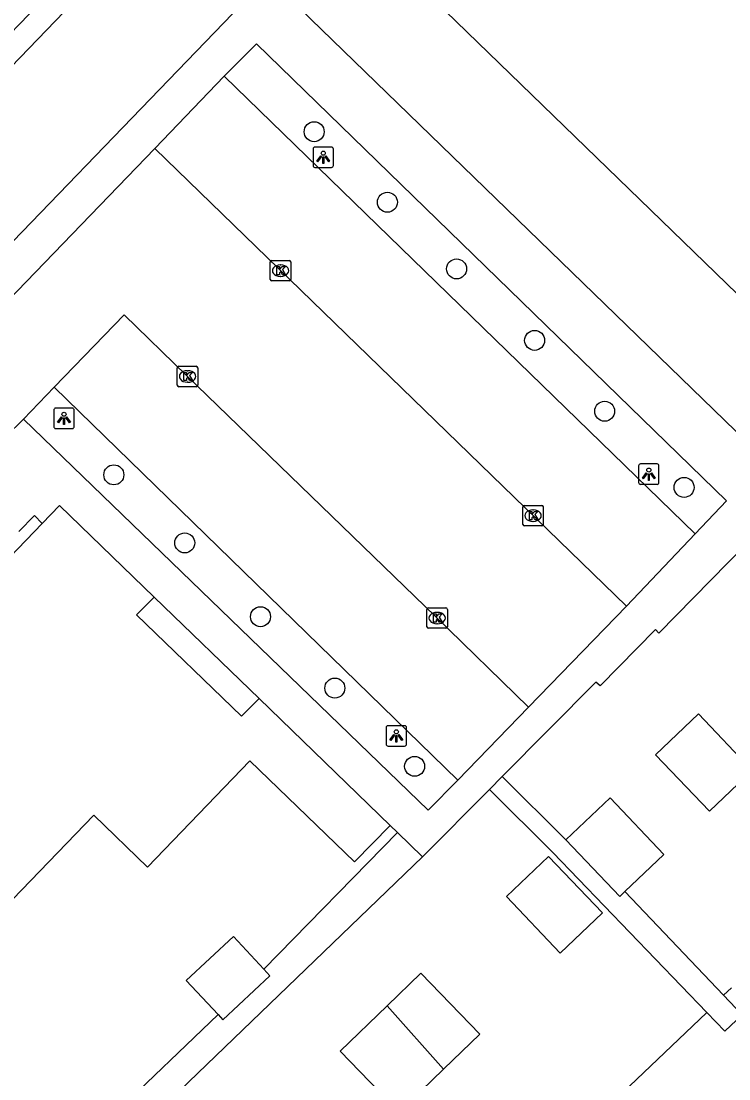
# Model space of a CAD drawing. Extents: x 160356 to 161355, y 381727 to 382845.
# Drawn here: x 161045.3 to 161079.9, y 382653.3 to 382705.1 of the extents above; entities that cross this region are included whole.
import ezdxf

# ---------------------------------------------------------------- set-up
doc = ezdxf.new("R2010")
doc.units = 0
for name, color, linetype in [('IMGEO_Boom', 7, 'Continuous'), ('IMGEO_Kolk', 7, 'Continuous'), ('IMGEO_Lichtpunt', 7, 'Continuous'), ('IMGEO_Pand', 7, 'Continuous'), ('IMGEO_Parkeervlak_open', 7, 'Continuous'), ('IMGEO_Rijbaan_lokaal_open', 7, 'Continuous'), ('IMGEO_Voetpad_open', 7, 'Continuous')]:
    doc.layers.add(name, color=color, linetype=linetype)

msp = doc.modelspace()

# ---------------------------------------------------------------- linework, layer by layer
at = {"layer": 'IMGEO_Boom'}
for centre in [(161059.599, 382699.696), (161063.182, 382696.242), (161066.57, 382692.98), (161070.39, 382689.481), (161073.819, 382686.011), (161049.789, 382682.899), (161077.707, 382682.284), (161053.262, 382679.565), (161056.97, 382675.955), (161060.608, 382672.46), (161064.516, 382668.629)]:
    msp.add_circle(centre, 0.489, dxfattribs=at)
at = {"layer": 'IMGEO_Kolk'}
for p, q in [((161057.451, 382692.468), (161057.451, 382693.32)), ((161057.526, 382693.394), (161058.378, 382693.394)), ((161058.452, 382693.32), (161058.452, 382692.468)), ((161057.939, 382693.174), (161057.964, 382693.174)), ((161058.378, 382692.394), (161057.526, 382692.394)), ((161057.962, 382692.614), (161057.937, 382692.614)), ((161052.898, 382687.287), (161052.898, 382688.139)), ((161052.973, 382688.213), (161053.825, 382688.213)), ((161053.899, 382688.139), (161053.899, 382687.287)), ((161053.386, 382687.993), (161053.411, 382687.993)), ((161053.825, 382687.213), (161052.973, 382687.213)), ((161053.409, 382687.433), (161053.384, 382687.433)), ((161069.815, 382680.474), (161069.815, 382681.326)), ((161069.89, 382681.4), (161070.742, 382681.4)), ((161070.816, 382681.326), (161070.816, 382680.474)), ((161070.303, 382681.18), (161070.328, 382681.18)), ((161070.742, 382680.4), (161069.89, 382680.4)), ((161070.326, 382680.62), (161070.301, 382680.62)), ((161065.119, 382675.462), (161065.119, 382676.314)), ((161065.194, 382676.388), (161066.046, 382676.388)), ((161065.607, 382676.168), (161065.632, 382676.168)), ((161066.12, 382676.314), (161066.12, 382675.462)), ((161065.63, 382675.608), (161065.605, 382675.608)), ((161066.046, 382675.388), (161065.194, 382675.388))]:
    msp.add_line(p, q, dxfattribs=at)
for points in [[(161057.451, 382692.468), (161057.451, 382693.32)], [(161057.526, 382693.394), (161058.378, 382693.394)], [(161058.452, 382693.32), (161058.452, 382692.468)], [(161057.772, 382693.094), (161057.895, 382693.094), (161057.895, 382692.943), (161058.025, 382693.094), (161058.189, 382693.094), (161058.043, 382692.943), (161058.196, 382692.694), (161058.044, 382692.694), (161057.959, 382692.858), (161057.895, 382692.791), (161057.895, 382692.694), (161057.772, 382692.694), (161057.772, 382693.094)], [(161058.378, 382692.394), (161057.526, 382692.394)], [(161052.898, 382687.287), (161052.898, 382688.139)], [(161052.973, 382688.213), (161053.825, 382688.213)], [(161053.899, 382688.139), (161053.899, 382687.287)], [(161053.219, 382687.913), (161053.342, 382687.913), (161053.342, 382687.762), (161053.472, 382687.913), (161053.636, 382687.913), (161053.49, 382687.762), (161053.643, 382687.513), (161053.491, 382687.513), (161053.406, 382687.677), (161053.342, 382687.61), (161053.342, 382687.513), (161053.219, 382687.513), (161053.219, 382687.913)], [(161053.825, 382687.213), (161052.973, 382687.213)], [(161069.815, 382680.474), (161069.815, 382681.326)], [(161069.89, 382681.4), (161070.742, 382681.4)], [(161070.816, 382681.326), (161070.816, 382680.474)], [(161070.136, 382681.1), (161070.259, 382681.1), (161070.259, 382680.949), (161070.389, 382681.1), (161070.553, 382681.1), (161070.407, 382680.949), (161070.56, 382680.7), (161070.408, 382680.7), (161070.323, 382680.864), (161070.259, 382680.797), (161070.259, 382680.7), (161070.136, 382680.7), (161070.136, 382681.1)], [(161070.742, 382680.4), (161069.89, 382680.4)], [(161065.119, 382675.462), (161065.119, 382676.314)], [(161065.194, 382676.388), (161066.046, 382676.388)], [(161066.12, 382676.314), (161066.12, 382675.462)], [(161065.44, 382676.088), (161065.563, 382676.088), (161065.563, 382675.937), (161065.693, 382676.088), (161065.857, 382676.088), (161065.711, 382675.937), (161065.864, 382675.688), (161065.712, 382675.688), (161065.627, 382675.852), (161065.563, 382675.785), (161065.563, 382675.688), (161065.44, 382675.688), (161065.44, 382676.088)], [(161066.046, 382675.388), (161065.194, 382675.388)]]:
    msp.add_lwpolyline(points, dxfattribs=at)
for centre, start, end in [((161057.528, 382693.318), 91.552, 178.448), ((161057.528, 382693.318), 91.552, 178.448), ((161058.376, 382693.318), 1.552, 88.448), ((161058.376, 382693.318), 1.552, 88.448), ((161057.528, 382692.47), 181.552, 268.448), ((161057.528, 382692.47), 181.552, 268.448), ((161058.376, 382692.47), 271.552, 358.448), ((161058.376, 382692.47), 271.552, 358.448), ((161052.975, 382688.137), 91.552, 178.448), ((161052.975, 382688.137), 91.552, 178.448), ((161053.823, 382688.137), 1.552, 88.448), ((161053.823, 382688.137), 1.552, 88.448), ((161052.975, 382687.289), 181.552, 268.448), ((161052.975, 382687.289), 181.552, 268.448), ((161053.823, 382687.289), 271.552, 358.448), ((161053.823, 382687.289), 271.552, 358.448), ((161069.892, 382681.324), 91.552, 178.448), ((161069.892, 382681.324), 91.552, 178.448), ((161070.74, 382681.324), 1.552, 88.448), ((161070.74, 382681.324), 1.552, 88.448), ((161069.892, 382680.476), 181.552, 268.448), ((161069.892, 382680.476), 181.552, 268.448), ((161070.74, 382680.476), 271.552, 358.448), ((161070.74, 382680.476), 271.552, 358.448), ((161065.196, 382676.312), 91.552, 178.448), ((161065.196, 382676.312), 91.552, 178.448), ((161066.044, 382676.312), 1.552, 88.448), ((161066.044, 382676.312), 1.552, 88.448), ((161065.196, 382675.464), 181.552, 268.448), ((161065.196, 382675.464), 181.552, 268.448), ((161066.044, 382675.464), 271.552, 358.448), ((161066.044, 382675.464), 271.552, 358.448)]:
    msp.add_arc(centre, 0.0765, start, end, dxfattribs=at)
for centre, major_axis, ratio, start_param, end_param in [((161057.938, 382692.894), (-0.387, 0.002), 0.722429, 4.712389, 7.853982), ((161057.963, 382692.894), (-0.39, 0.002), 0.717154, 1.570796, 4.712389), ((161053.385, 382687.713), (-0.387, 0.002), 0.722429, 4.712389, 7.853982), ((161053.41, 382687.713), (-0.39, 0.002), 0.717154, 1.570796, 4.712389), ((161070.302, 382680.9), (-0.387, 0.002), 0.722429, 4.712389, 7.853982), ((161070.327, 382680.9), (-0.39, 0.002), 0.717154, 1.570796, 4.712389), ((161065.606, 382675.888), (-0.387, 0.002), 0.722429, 4.712389, 7.853982), ((161065.631, 382675.888), (-0.39, 0.002), 0.717154, 1.570796, 4.712389)]:
    msp.add_ellipse(centre, major_axis=major_axis, ratio=ratio, start_param=start_param, end_param=end_param, dxfattribs=at)
at = {"layer": 'IMGEO_Lichtpunt'}
for p, q in [((161060.445, 382698.941), (161059.637, 382698.941)), ((161060.445, 382698.941), (161059.637, 382698.941)), ((161059.543, 382698.846), (161059.543, 382698.039)), ((161059.543, 382698.846), (161059.543, 382698.039)), ((161060.539, 382698.039), (161060.539, 382698.846)), ((161060.539, 382698.039), (161060.539, 382698.846)), ((161059.637, 382697.945), (161060.445, 382697.945)), ((161059.637, 382697.945), (161060.445, 382697.945)), ((161046.853, 382686.068), (161046.853, 382685.261)), ((161046.853, 382686.068), (161046.853, 382685.261)), ((161047.755, 382686.163), (161046.947, 382686.163)), ((161047.755, 382686.163), (161046.947, 382686.163)), ((161047.849, 382685.261), (161047.849, 382686.068)), ((161047.849, 382685.261), (161047.849, 382686.068)), ((161046.947, 382685.167), (161047.755, 382685.167)), ((161046.947, 382685.167), (161047.755, 382685.167)), ((161076.383, 382683.43), (161075.575, 382683.43)), ((161076.383, 382683.43), (161075.575, 382683.43)), ((161075.481, 382683.335), (161075.481, 382682.528)), ((161075.481, 382683.335), (161075.481, 382682.528)), ((161076.477, 382682.528), (161076.477, 382683.335)), ((161076.477, 382682.528), (161076.477, 382683.335)), ((161075.575, 382682.434), (161076.383, 382682.434)), ((161075.575, 382682.434), (161076.383, 382682.434)), ((161063.122, 382670.521), (161063.122, 382669.714)), ((161063.122, 382670.521), (161063.122, 382669.714)), ((161064.024, 382670.616), (161063.216, 382670.616)), ((161064.024, 382670.616), (161063.216, 382670.616)), ((161064.118, 382669.714), (161064.118, 382670.521)), ((161064.118, 382669.714), (161064.118, 382670.521)), ((161063.216, 382669.62), (161064.024, 382669.62)), ((161063.216, 382669.62), (161064.024, 382669.62))]:
    msp.add_line(p, q, dxfattribs=at)
for points in [[(161059.917, 382698.51), (161059.956, 382698.482), (161059.768, 382698.22), (161059.73, 382698.247), (161059.917, 382698.51)], [(161060.019, 382698.462), (161060.066, 382698.462), (161060.066, 382698.14), (161060.019, 382698.14), (161060.019, 382698.462)], [(161060.129, 382698.482), (161060.167, 382698.509), (161060.354, 382698.247), (161060.315, 382698.219), (161060.129, 382698.482)], [(161047.227, 382685.732), (161047.266, 382685.704), (161047.078, 382685.442), (161047.04, 382685.469), (161047.227, 382685.732)], [(161047.329, 382685.684), (161047.376, 382685.684), (161047.376, 382685.362), (161047.329, 382685.362), (161047.329, 382685.684)], [(161047.439, 382685.704), (161047.477, 382685.731), (161047.664, 382685.469), (161047.625, 382685.441), (161047.439, 382685.704)], [(161075.855, 382682.999), (161075.894, 382682.971), (161075.706, 382682.709), (161075.668, 382682.736), (161075.855, 382682.999)], [(161075.957, 382682.951), (161076.004, 382682.951), (161076.004, 382682.629), (161075.957, 382682.629), (161075.957, 382682.951)], [(161076.067, 382682.971), (161076.105, 382682.998), (161076.292, 382682.736), (161076.253, 382682.708), (161076.067, 382682.971)], [(161063.496, 382670.185), (161063.535, 382670.157), (161063.347, 382669.895), (161063.309, 382669.922), (161063.496, 382670.185)], [(161063.598, 382670.137), (161063.645, 382670.137), (161063.645, 382669.815), (161063.598, 382669.815), (161063.598, 382670.137)], [(161063.708, 382670.157), (161063.746, 382670.184), (161063.933, 382669.922), (161063.894, 382669.894), (161063.708, 382670.157)]]:
    msp.add_lwpolyline(points, dxfattribs=at)
for centre in [(161060.042, 382698.644), (161047.352, 382685.866), (161075.98, 382683.133), (161063.621, 382670.319)]:
    msp.add_circle(centre, 0.0994, dxfattribs=at)
for centre, start, end in [((161059.637, 382698.846), 90, 180), ((161059.637, 382698.846), 90, 180), ((161060.445, 382698.846), 0, 90), ((161060.445, 382698.846), 0, 90), ((161059.637, 382698.039), 180, 270), ((161059.637, 382698.039), 180, 270), ((161060.445, 382698.039), 270, 0), ((161060.445, 382698.039), 270, 360), ((161046.947, 382686.068), 90, 180), ((161046.947, 382686.068), 90, 180), ((161047.755, 382686.068), 0, 90), ((161047.755, 382686.068), 0, 90), ((161046.947, 382685.261), 180, 270), ((161046.947, 382685.261), 180, 270), ((161047.755, 382685.261), 270, 0), ((161047.755, 382685.261), 270, 360), ((161075.575, 382683.335), 90, 180), ((161075.575, 382683.335), 90, 180), ((161076.383, 382683.335), 0, 90), ((161076.383, 382683.335), 0, 90), ((161075.575, 382682.528), 180, 270), ((161075.575, 382682.528), 180, 270), ((161076.383, 382682.528), 270, 0), ((161076.383, 382682.528), 270, 360), ((161063.216, 382670.521), 90, 180), ((161063.216, 382670.521), 90, 180), ((161064.024, 382670.521), 0, 90), ((161064.024, 382670.521), 0, 90), ((161063.216, 382669.714), 180, 270), ((161063.216, 382669.714), 180, 270), ((161064.024, 382669.714), 270, 0), ((161064.024, 382669.714), 270, 360)]:
    msp.add_arc(centre, 0.0946, start, end, dxfattribs=at)
at = {"layer": 'IMGEO_Pand'}
for points in [[(161061.787, 382709.716), (161105.707, 382667.136), (161112.544, 382674.19), (161108.556, 382678.046), (161105.906, 382680.608), (161107.033, 382681.836), (161109.745, 382679.269), (161111.207, 382680.777)], [(161046.284, 382680.518), (161047.13, 382681.401), (161051.757, 382676.918)], [(161046.284, 382680.518), (161042.71, 382676.811), (161043.221, 382676.358), (161007.215, 382639.023), (161006.679, 382639.475), (161002.466, 382635.11), (161002.243, 382634.885), (161018.441, 382619.257), (161020.163, 382621.04), (161015.036, 382625.99), (161020.056, 382631.191), (161017.432, 382633.724), (161048.816, 382666.234), (161051.44, 382663.7), (161056.453, 382668.892), (161061.566, 382663.957), (161063.319, 382665.739)], [(161056.903, 382671.952), (161056.047, 382671.082), (161050.902, 382676.051), (161051.757, 382676.918)], [(161056.903, 382671.952), (161063.319, 382665.739)], [(161078.944, 382666.43), (161076.312, 382669.2), (161078.408, 382671.192), (161081.04, 382668.423), (161078.944, 382666.43)], [(161071.925, 382665.03), (161074.086, 382667.084), (161076.718, 382664.315), (161074.811, 382662.502)], [(161074.811, 382662.502), (161074.557, 382662.261), (161071.925, 382665.03)], [(161071.64, 382659.489), (161069.008, 382662.258), (161071.075, 382664.222), (161073.707, 382661.453), (161071.64, 382659.489)], [(161057.129, 382658.696), (161055.645, 382660.292), (161053.338, 382658.148), (161054.893, 382656.476)], [(161054.893, 382656.476), (161055.127, 382656.225), (161057.433, 382658.369), (161057.129, 382658.696)], [(161063.17, 382656.905), (161064.821, 382658.498), (161067.701, 382655.512), (161065.927, 382653.801)], [(161079.634, 382657.428), (161080.02, 382657.794)], [(161078.826, 382656.581), (161079.7, 382655.66), (161080.549, 382656.467), (161079.634, 382657.428)], [(161065.927, 382653.801), (161063.753, 382651.704), (161060.873, 382654.689), (161063.17, 382656.905)], [(161065.927, 382653.801), (161063.17, 382656.905)], [(161078.826, 382656.581), (161074.688, 382652.648)]]:
    msp.add_lwpolyline(points, dxfattribs=at)
at = {"layer": 'IMGEO_Parkeervlak_open'}
for points in [[(161078.243, 382680.009), (161055.199, 382702.411)], [(161046.871, 382687.184), (161066.636, 382667.952)]]:
    msp.add_lwpolyline(points, dxfattribs=at)
at = {"layer": 'IMGEO_Rijbaan_lokaal_open'}
for points in [[(161039.193, 382685.83), (161051.793, 382698.867)], [(161074.884, 382676.467), (161051.793, 382698.867)], [(161046.871, 382687.184), (161050.302, 382690.73), (161053.354, 382687.758), (161065.538, 382675.968), (161070.084, 382671.52)], [(161045.366, 382685.625), (161046.871, 382687.184)], [(161045.366, 382685.625), (161042.765, 382683.072)], [(161074.884, 382676.467), (161070.084, 382671.52)]]:
    msp.add_lwpolyline(points, dxfattribs=at)
at = {"layer": 'IMGEO_Voetpad_open'}
for points in [[(161059.391, 382719.687), (161034.597, 382694.021), (161032.315, 382696.191)], [(161051.256, 382709.619), (161055.62, 382705.485), (161040.799, 382690.14), (161036.517, 382694.334), (161051.256, 382709.619)], [(161105.295, 382660.762), (161058.364, 382706.261), (161061.787, 382709.716)], [(161055.199, 382702.411), (161056.767, 382703.994), (161079.776, 382681.624), (161078.243, 382680.009)], [(161051.793, 382698.867), (161055.199, 382702.411)], [(161066.636, 382667.952), (161065.178, 382666.49), (161045.366, 382685.625)], [(161045.141, 382680.125), (161045.904, 382680.915), (161046.284, 382680.518)], [(161085.147, 382677.623), (161082.324, 382680.674), (161080.891, 382679.275), (161080.714, 382679.474), (161076.477, 382675.148), (161076.305, 382675.327), (161073.603, 382672.564), (161073.383, 382672.742), (161068.803, 382668.13)], [(161078.243, 382680.009), (161074.884, 382676.467)], [(161051.757, 382676.918), (161056.903, 382671.952)], [(161070.084, 382671.52), (161066.636, 382667.952)], [(161068.803, 382668.13), (161068.178, 382667.501)], [(161071.925, 382665.03), (161068.803, 382668.13)], [(161064.897, 382664.197), (161068.178, 382667.501)], [(161068.178, 382667.501), (161071.282, 382664.419), (161078.826, 382656.581)], [(161063.673, 382665.393), (161057.129, 382658.696)], [(161063.319, 382665.739), (161063.673, 382665.393)], [(161063.673, 382665.393), (161064.897, 382664.197)], [(161036.492, 382631.398), (161033.846, 382634.178), (161051.253, 382651.058), (161064.897, 382664.197)], [(161079.634, 382657.428), (161074.811, 382662.502)], [(161054.893, 382656.476), (161049.829, 382651.624)]]:
    msp.add_lwpolyline(points, dxfattribs=at)

doc.saveas('drawing.dxf')
